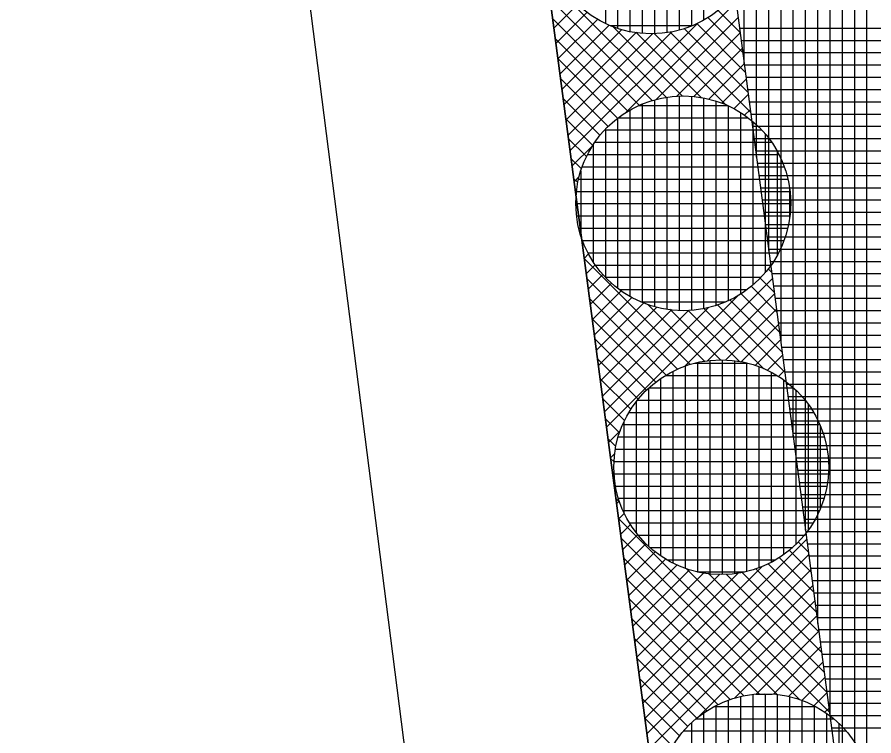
# Model space of a CAD drawing. Extents: x -565346 to -564154, y -1097386 to -1095620.
# Drawn here: x -564334.17 to -564320.22, y -1096035.84 to -1096024.13 of the extents above; entities that cross this region are included whole.
import ezdxf

# ---------------------------------------------------------------- set-up
doc = ezdxf.new("R2010")
doc.units = 0
for name, color, linetype in [('Vrstva 1', 7, 'Continuous'), ('Vrstva 41', 7, 'Continuous'), ('Vrstva 42', 7, 'Continuous'), ('Vrstva 43', 7, 'Continuous'), ('Vrstva 44', 7, 'Continuous')]:
    doc.layers.add(name, color=color, linetype=linetype)

msp = doc.modelspace()

# ---------------------------------------------------------------- linework, layer by layer
at = {"layer": 'Vrstva 1'}
for p, q in [((-564325.85, -1096051.81), (-564332.32, -1096000.98)), ((-564327.79, -1096006.41), (-564321.97, -1096050.57))]:
    msp.add_line(p, q, dxfattribs=at)
at = {"layer": 'Vrstva 41'}
msp.add_lwpolyline([(-564213.14, -1096212.119), (-564215.677, -1096213.942), (-564248.76, -1096171.14), (-564286.49, -1096118.78), (-564303.06, -1096086.2), (-564321.97, -1096050.57), (-564327.79, -1096006.41), (-564332.63, -1095955.35), (-564334.17, -1095918.36), (-564331.082, -1095918.814), (-564329.607, -1095955.228), (-564324.705, -1096006.855), (-564319.072, -1096049.639), (-564283.916, -1096117.222), (-564246.344, -1096169.361)], close=True, dxfattribs=at)
at = {"layer": 'Vrstva 42'}
for p, q in [((-564325.538, -1096023.501), (-564323.6, -1096025.438)), ((-564325.495, -1096023.826), (-564323.83, -1096025.491)), ((-564325.043, -1096023.926), (-564325.431, -1096024.313)), ((-564322.462, -1096023.89), (-564324.259, -1096025.687)), ((-564324.891, -1096024.056), (-564325.398, -1096024.563)), ((-564322.755, -1096024.021), (-564322.398, -1096024.377)), ((-564325.452, -1096024.152), (-564324.038, -1096025.566)), ((-564324.721, -1096024.169), (-564325.365, -1096024.813)), ((-564323.083, -1096024.228), (-564325.167, -1096026.312)), ((-564322.429, -1096024.14), (-564323.761, -1096025.472)), ((-564323.103, -1096024.238), (-564322.312, -1096025.029)), ((-564322.92, -1096024.138), (-564322.355, -1096024.703)), ((-564324.531, -1096024.262), (-564325.332, -1096025.063)), ((-564324.322, -1096024.335), (-564325.299, -1096025.312)), ((-564324.083, -1096024.379), (-564325.266, -1096025.562)), ((-564323.508, -1096024.37), (-564325.2, -1096026.062)), ((-564324.469, -1096024.286), (-564323.34, -1096025.415)), ((-564324.095, -1096024.378), (-564323.032, -1096025.441)), ((-564323.533, -1096024.374), (-564322.226, -1096025.68)), ((-564322.396, -1096024.39), (-564323.426, -1096025.42)), ((-564323.305, -1096024.319), (-564322.269, -1096025.355)), ((-564325.409, -1096024.478), (-564324.223, -1096025.664)), ((-564323.824, -1096024.403), (-564325.233, -1096025.812)), ((-564323.789, -1096024.401), (-564322.632, -1096025.557)), ((-564322.363, -1096024.64), (-564323.147, -1096025.424)), ((-564325.366, -1096024.804), (-564324.391, -1096025.779)), ((-564322.331, -1096024.89), (-564322.907, -1096025.466)), ((-564325.323, -1096025.13), (-564324.542, -1096025.911)), ((-564322.298, -1096025.14), (-564322.692, -1096025.534)), ((-564325.28, -1096025.455), (-564324.677, -1096026.058)), ((-564322.265, -1096025.39), (-564322.498, -1096025.623)), ((-564322.232, -1096025.64), (-564322.322, -1096025.73)), ((-564325.237, -1096025.781), (-564324.796, -1096026.222)), ((-564325.194, -1096026.107), (-564324.898, -1096026.403)), ((-564324.801, -1096026.229), (-564325.134, -1096026.562)), ((-564325.151, -1096026.433), (-564324.981, -1096026.603)), ((-564325.108, -1096026.758), (-564325.04, -1096026.827)), ((-564325.016, -1096026.727), (-564325.101, -1096026.812)), ((-564324.979, -1096027.736), (-564324.974, -1096027.741)), ((-564324.954, -1096027.796), (-564324.969, -1096027.812)), ((-564324.865, -1096027.99), (-564324.936, -1096028.061)), ((-564324.936, -1096028.062), (-564323.208, -1096029.79)), ((-564324.758, -1096028.166), (-564324.904, -1096028.311)), ((-564321.939, -1096028.231), (-564321.883, -1096028.286)), ((-564324.894, -1096028.387), (-564323.416, -1096029.865)), ((-564324.633, -1096028.324), (-564324.871, -1096028.561)), ((-564321.87, -1096028.389), (-564323.303, -1096029.822)), ((-564322.071, -1096028.382), (-564321.84, -1096028.612)), ((-564324.493, -1096028.466), (-564324.838, -1096028.811)), ((-564322.218, -1096028.517), (-564321.798, -1096028.938)), ((-564324.851, -1096028.713), (-564323.601, -1096029.962)), ((-564324.335, -1096028.592), (-564324.805, -1096029.061)), ((-564324.16, -1096028.7), (-564324.772, -1096029.311)), ((-564322.434, -1096028.67), (-564324.574, -1096030.81)), ((-564321.837, -1096028.639), (-564322.929, -1096029.73)), ((-564322.382, -1096028.636), (-564321.755, -1096029.263)), ((-564323.967, -1096028.789), (-564324.739, -1096029.561)), ((-564323.753, -1096028.858), (-564324.706, -1096029.811)), ((-564322.909, -1096028.862), (-564324.607, -1096030.56)), ((-564323.901, -1096028.814), (-564322.977, -1096029.738)), ((-564322.763, -1096028.821), (-564321.669, -1096029.915)), ((-564322.563, -1096028.738), (-564321.712, -1096029.589)), ((-564323.507, -1096028.895), (-564324.673, -1096030.061)), ((-564323.239, -1096028.909), (-564324.64, -1096030.311)), ((-564323.541, -1096028.891), (-564322.718, -1096029.715)), ((-564323.24, -1096028.909), (-564322.408, -1096029.741)), ((-564322.987, -1096028.88), (-564322.008, -1096029.859)), ((-564321.804, -1096028.889), (-564322.633, -1096029.718)), ((-564324.808, -1096029.039), (-564323.769, -1096030.077)), ((-564321.771, -1096029.139), (-564322.378, -1096029.746)), ((-564324.765, -1096029.365), (-564323.92, -1096030.209)), ((-564321.738, -1096029.389), (-564322.153, -1096029.804)), ((-564324.722, -1096029.69), (-564324.056, -1096030.356)), ((-564321.705, -1096029.639), (-564321.952, -1096029.885)), ((-564321.672, -1096029.888), (-564321.77, -1096029.986)), ((-564324.679, -1096030.016), (-564324.175, -1096030.52)), ((-564324.636, -1096030.342), (-564324.277, -1096030.701)), ((-564324.593, -1096030.668), (-564324.36, -1096030.901)), ((-564324.346, -1096030.865), (-564324.541, -1096031.06)), ((-564324.55, -1096030.994), (-564324.42, -1096031.124)), ((-564324.438, -1096031.239), (-564324.508, -1096031.31)), ((-564324.507, -1096031.319), (-564324.449, -1096031.377)), ((-564324.45, -1096031.535), (-564324.475, -1096031.56)), ((-564324.464, -1096031.645), (-564324.441, -1096031.669)), ((-564324.422, -1096031.79), (-564324.442, -1096031.81)), ((-564324.421, -1096031.971), (-564324.356, -1096032.036)), ((-564324.364, -1096032.015), (-564324.41, -1096032.06)), ((-564324.378, -1096032.297), (-564321.424, -1096035.251)), ((-564324.283, -1096032.216), (-564324.377, -1096032.31)), ((-564324.182, -1096032.398), (-564324.344, -1096032.56)), ((-564324.335, -1096032.622), (-564321.791, -1096035.167)), ((-564324.063, -1096032.562), (-564324.311, -1096032.81)), ((-564323.929, -1096032.71), (-564324.278, -1096033.06)), ((-564321.31, -1096032.638), (-564323.981, -1096035.309)), ((-564321.449, -1096032.68), (-564321.283, -1096032.846)), ((-564323.778, -1096032.843), (-564324.245, -1096033.309)), ((-564321.277, -1096032.888), (-564323.948, -1096035.559)), ((-564321.596, -1096032.816), (-564321.24, -1096033.172)), ((-564324.292, -1096032.948), (-564322.082, -1096035.159)), ((-564323.611, -1096032.959), (-564324.212, -1096033.559)), ((-564321.941, -1096033.037), (-564321.154, -1096033.824)), ((-564321.76, -1096032.935), (-564321.197, -1096033.498)), ((-564323.427, -1096033.057), (-564324.179, -1096033.809)), ((-564323.221, -1096033.134), (-564324.146, -1096034.059)), ((-564322.988, -1096033.184), (-564324.113, -1096034.309)), ((-564322.035, -1096033.079), (-564324.014, -1096035.059)), ((-564321.245, -1096033.138), (-564323.915, -1096035.809)), ((-564323.276, -1096033.116), (-564320.94, -1096035.452)), ((-564322.364, -1096033.18), (-564321.069, -1096034.475)), ((-564322.141, -1096033.12), (-564321.111, -1096034.149)), ((-564324.25, -1096033.274), (-564322.335, -1096035.188)), ((-564322.732, -1096033.211), (-564324.08, -1096034.559)), ((-564322.428, -1096033.19), (-564324.047, -1096034.809)), ((-564322.918, -1096033.192), (-564320.983, -1096035.127)), ((-564322.617, -1096033.209), (-564321.026, -1096034.801)), ((-564321.212, -1096033.388), (-564323.883, -1096036.058)), ((-564324.207, -1096033.6), (-564322.558, -1096035.249)), ((-564321.179, -1096033.638), (-564323.057, -1096035.516)), ((-564324.164, -1096033.926), (-564322.758, -1096035.331)), ((-564321.146, -1096033.887), (-564322.485, -1096035.226)), ((-564321.113, -1096034.137), (-564322.137, -1096035.162)), ((-564324.121, -1096034.251), (-564322.939, -1096035.433)), ((-564321.08, -1096034.387), (-564321.854, -1096035.162)), ((-564324.078, -1096034.577), (-564323.102, -1096035.553)), ((-564321.047, -1096034.637), (-564321.608, -1096035.198)), ((-564324.035, -1096034.903), (-564323.249, -1096035.688)), ((-564321.014, -1096034.887), (-564321.391, -1096035.264)), ((-564320.981, -1096035.137), (-564321.194, -1096035.35)), ((-564323.992, -1096035.229), (-564323.381, -1096035.84)), ((-564320.948, -1096035.387), (-564321.016, -1096035.455)), ((-564323.949, -1096035.554), (-564323.496, -1096036.007))]:
    msp.add_line(p, q, dxfattribs=at)
at = {"layer": 'Vrstva 43'}
for p, q in [((-564322.33, -1096024.894), (-564322.33, -1095956.334)), ((-564322.13, -1096026.413), (-564322.13, -1095957.573)), ((-564321.93, -1096027.932), (-564321.93, -1095958.813)), ((-564321.73, -1096029.451), (-564321.73, -1095960.052)), ((-564321.53, -1096030.97), (-564321.53, -1095961.291)), ((-564321.33, -1096032.489), (-564321.33, -1095962.531)), ((-564321.13, -1096034.008), (-564321.13, -1095963.77)), ((-564320.93, -1096035.527), (-564320.93, -1095965.009)), ((-564320.73, -1096037.046), (-564320.73, -1095966.249)), ((-564320.53, -1096038.565), (-564320.53, -1095967.488)), ((-564320.33, -1096040.084), (-564320.33, -1095968.727)), ((-564322.407, -1096024.31), (-564315.346, -1096024.31)), ((-564322.381, -1096024.51), (-564315.319, -1096024.51)), ((-564322.354, -1096024.71), (-564315.293, -1096024.71)), ((-564322.328, -1096024.91), (-564315.267, -1096024.91)), ((-564322.302, -1096025.11), (-564315.24, -1096025.11)), ((-564322.275, -1096025.31), (-564315.214, -1096025.31)), ((-564322.249, -1096025.51), (-564315.188, -1096025.51)), ((-564322.223, -1096025.71), (-564315.161, -1096025.71)), ((-564322.196, -1096025.91), (-564315.135, -1096025.91)), ((-564322.17, -1096026.11), (-564315.109, -1096026.11)), ((-564322.144, -1096026.31), (-564315.082, -1096026.31)), ((-564322.117, -1096026.51), (-564315.056, -1096026.51)), ((-564322.091, -1096026.71), (-564315.03, -1096026.71)), ((-564322.065, -1096026.91), (-564315.004, -1096026.91)), ((-564322.038, -1096027.11), (-564314.977, -1096027.11)), ((-564322.012, -1096027.31), (-564314.951, -1096027.31)), ((-564321.986, -1096027.51), (-564314.925, -1096027.51)), ((-564321.959, -1096027.71), (-564314.898, -1096027.71)), ((-564321.933, -1096027.91), (-564314.872, -1096027.91)), ((-564321.907, -1096028.11), (-564314.846, -1096028.11)), ((-564321.88, -1096028.31), (-564314.819, -1096028.31)), ((-564321.854, -1096028.51), (-564314.793, -1096028.51)), ((-564321.828, -1096028.71), (-564314.767, -1096028.71)), ((-564321.801, -1096028.91), (-564314.74, -1096028.91)), ((-564321.775, -1096029.11), (-564314.714, -1096029.11)), ((-564321.749, -1096029.31), (-564314.688, -1096029.31)), ((-564321.722, -1096029.51), (-564314.661, -1096029.51)), ((-564321.696, -1096029.71), (-564314.635, -1096029.71)), ((-564321.67, -1096029.91), (-564314.609, -1096029.91)), ((-564321.643, -1096030.11), (-564314.582, -1096030.11)), ((-564321.617, -1096030.31), (-564314.556, -1096030.31)), ((-564321.591, -1096030.51), (-564314.53, -1096030.51)), ((-564321.564, -1096030.71), (-564314.503, -1096030.71)), ((-564321.538, -1096030.91), (-564314.477, -1096030.91)), ((-564321.512, -1096031.11), (-564314.451, -1096031.11)), ((-564321.485, -1096031.31), (-564314.424, -1096031.31)), ((-564321.459, -1096031.51), (-564314.398, -1096031.51)), ((-564321.433, -1096031.71), (-564314.372, -1096031.71)), ((-564321.406, -1096031.91), (-564314.345, -1096031.91)), ((-564321.38, -1096032.11), (-564314.319, -1096032.11)), ((-564321.354, -1096032.31), (-564314.293, -1096032.31)), ((-564321.327, -1096032.51), (-564314.266, -1096032.51)), ((-564321.301, -1096032.71), (-564314.24, -1096032.71)), ((-564321.275, -1096032.91), (-564314.214, -1096032.91)), ((-564321.248, -1096033.11), (-564314.187, -1096033.11)), ((-564321.222, -1096033.31), (-564314.161, -1096033.31)), ((-564321.196, -1096033.51), (-564314.135, -1096033.51)), ((-564321.169, -1096033.71), (-564314.108, -1096033.71)), ((-564321.143, -1096033.91), (-564314.082, -1096033.91)), ((-564321.117, -1096034.11), (-564314.056, -1096034.11)), ((-564321.09, -1096034.31), (-564314.029, -1096034.31)), ((-564321.064, -1096034.51), (-564314.003, -1096034.51)), ((-564321.038, -1096034.71), (-564313.977, -1096034.71)), ((-564321.011, -1096034.91), (-564313.95, -1096034.91)), ((-564320.985, -1096035.11), (-564313.924, -1096035.11)), ((-564320.959, -1096035.31), (-564313.898, -1096035.31)), ((-564320.932, -1096035.51), (-564313.871, -1096035.51)), ((-564320.906, -1096035.71), (-564313.845, -1096035.71))]:
    msp.add_line(p, q, dxfattribs=at)
msp.add_lwpolyline([(-564324.705, -1096006.855), (-564319.072, -1096049.639), (-564283.916, -1096117.222), (-564246.344, -1096169.361), (-564213.14, -1096212.119), (-564215.677, -1096213.942), (-564204.005, -1096230.182), (-564201.974, -1096228.723), (-564199.442, -1096232.246), (-564186.765, -1096266.582), (-564180.797, -1096301.38)], dxfattribs=at)
at = {"layer": 'Vrstva 44'}
for p, q in [((-564323.79, -1096020.906), (-564323.79, -1096024.401)), ((-564324.39, -1096020.994), (-564324.39, -1096024.314)), ((-564324.19, -1096020.94), (-564324.19, -1096024.368)), ((-564323.99, -1096020.91), (-564323.99, -1096024.396)), ((-564323.59, -1096020.924), (-564323.59, -1096024.384)), ((-564323.39, -1096020.965), (-564323.39, -1096024.344)), ((-564323.19, -1096021.031), (-564323.19, -1096024.276)), ((-564324.59, -1096021.073), (-564324.59, -1096024.234)), ((-564322.99, -1096021.127), (-564322.99, -1096024.18)), ((-564324.512, -1096024.27), (-564323.176, -1096024.27)), ((-564323.79, -1096025.478), (-564323.79, -1096028.849)), ((-564323.59, -1096025.436), (-564323.59, -1096028.891)), ((-564323.39, -1096025.417), (-564323.39, -1096028.912)), ((-564323.19, -1096025.421), (-564323.19, -1096028.908)), ((-564322.99, -1096025.447), (-564322.99, -1096028.88)), ((-564322.79, -1096025.497), (-564322.79, -1096028.829)), ((-564324.19, -1096025.646), (-564324.19, -1096028.681)), ((-564324.04, -1096025.57), (-564322.603, -1096025.57)), ((-564323.99, -1096025.548), (-564323.99, -1096028.78)), ((-564322.59, -1096025.576), (-564322.59, -1096028.752)), ((-564324.39, -1096025.778), (-564324.39, -1096028.549)), ((-564324.379, -1096025.77), (-564322.267, -1096025.77)), ((-564322.39, -1096025.684), (-564322.39, -1096028.644)), ((-564322.19, -1096025.831), (-564322.19, -1096028.496)), ((-564324.599, -1096025.97), (-564322.045, -1096025.97)), ((-564324.59, -1096025.96), (-564324.59, -1096028.367)), ((-564321.99, -1096026.03), (-564321.99, -1096028.296)), ((-564324.761, -1096026.17), (-564321.882, -1096026.17)), ((-564324.79, -1096026.215), (-564324.79, -1096028.113)), ((-564321.79, -1096026.318), (-564321.79, -1096028.006)), ((-564324.88, -1096026.37), (-564321.764, -1096026.37)), ((-564324.968, -1096026.57), (-564321.678, -1096026.57)), ((-564324.99, -1096026.641), (-564324.99, -1096027.688)), ((-564325.026, -1096026.77), (-564321.618, -1096026.77)), ((-564325.059, -1096026.97), (-564321.584, -1096026.97)), ((-564321.59, -1096026.921), (-564321.59, -1096027.403)), ((-564325.07, -1096027.17), (-564321.574, -1096027.17)), ((-564325.059, -1096027.37), (-564321.586, -1096027.37)), ((-564325.024, -1096027.57), (-564321.621, -1096027.57)), ((-564324.962, -1096027.77), (-564321.681, -1096027.77)), ((-564324.873, -1096027.97), (-564321.771, -1096027.97)), ((-564324.754, -1096028.17), (-564321.892, -1096028.17)), ((-564324.587, -1096028.37), (-564322.056, -1096028.37)), ((-564324.36, -1096028.57), (-564322.281, -1096028.57)), ((-564324.013, -1096028.77), (-564322.632, -1096028.77)), ((-564323.29, -1096029.817), (-564323.29, -1096033.11)), ((-564323.137, -1096029.77), (-564322.271, -1096029.77)), ((-564323.09, -1096029.759), (-564323.09, -1096033.17)), ((-564322.89, -1096029.725), (-564322.89, -1096033.203)), ((-564322.69, -1096029.714), (-564322.69, -1096033.212)), ((-564322.49, -1096029.728), (-564322.49, -1096033.199)), ((-564322.29, -1096029.765), (-564322.29, -1096033.163)), ((-564322.09, -1096029.827), (-564322.09, -1096033.103)), ((-564323.613, -1096029.97), (-564321.795, -1096029.97)), ((-564323.49, -1096029.901), (-564323.49, -1096033.026)), ((-564321.89, -1096029.915), (-564321.89, -1096033.012)), ((-564323.69, -1096030.021), (-564323.69, -1096032.907)), ((-564321.69, -1096030.039), (-564321.69, -1096032.889)), ((-564323.89, -1096030.179), (-564323.89, -1096032.748)), ((-564323.88, -1096030.17), (-564321.527, -1096030.17)), ((-564321.49, -1096030.204), (-564321.49, -1096032.723)), ((-564324.066, -1096030.37), (-564321.339, -1096030.37)), ((-564324.09, -1096030.4), (-564324.09, -1096032.528)), ((-564321.29, -1096030.434), (-564321.29, -1096032.495)), ((-564324.207, -1096030.57), (-564321.2, -1096030.57)), ((-564324.308, -1096030.77), (-564321.096, -1096030.77)), ((-564324.29, -1096030.727), (-564324.29, -1096032.199)), ((-564321.09, -1096030.787), (-564321.09, -1096032.138)), ((-564324.38, -1096030.97), (-564321.026, -1096030.97)), ((-564324.427, -1096031.17), (-564320.98, -1096031.17)), ((-564324.45, -1096031.37), (-564320.957, -1096031.37)), ((-564324.448, -1096031.57), (-564320.957, -1096031.57)), ((-564324.424, -1096031.77), (-564320.981, -1096031.77)), ((-564324.376, -1096031.97), (-564321.03, -1096031.97)), ((-564324.303, -1096032.17), (-564321.104, -1096032.17)), ((-564324.198, -1096032.37), (-564321.206, -1096032.37)), ((-564324.057, -1096032.57), (-564321.349, -1096032.57)), ((-564323.865, -1096032.77), (-564321.539, -1096032.77)), ((-564323.59, -1096032.97), (-564321.814, -1096032.97)), ((-564323.091, -1096033.17), (-564322.322, -1096033.17)), ((-564322.59, -1096035.26), (-564322.59, -1096038.547)), ((-564322.39, -1096035.202), (-564322.39, -1096038.608)), ((-564322.19, -1096035.167), (-564322.19, -1096038.642)), ((-564322.138, -1096035.16), (-564321.872, -1096035.16)), ((-564321.99, -1096035.155), (-564321.99, -1096038.652)), ((-564321.79, -1096035.166), (-564321.79, -1096038.64)), ((-564321.59, -1096035.202), (-564321.59, -1096038.605)), ((-564321.39, -1096035.263), (-564321.39, -1096038.547)), ((-564322.813, -1096035.36), (-564321.169, -1096035.36)), ((-564322.79, -1096035.347), (-564322.79, -1096038.461)), ((-564321.19, -1096035.35), (-564321.19, -1096038.457)), ((-564322.99, -1096035.468), (-564322.99, -1096038.34)), ((-564320.99, -1096035.471), (-564320.99, -1096038.336)), ((-564323.19, -1096035.628), (-564323.19, -1096038.179)), ((-564323.11, -1096035.56), (-564320.873, -1096035.56)), ((-564320.79, -1096035.634), (-564320.79, -1096038.173)), ((-564323.316, -1096035.76), (-564320.67, -1096035.76))]:
    msp.add_line(p, q, dxfattribs=at)
for centre in [(-564323.842, -1096022.654), (-564323.322, -1096027.164), (-564322.703, -1096031.464), (-564321.993, -1096036.904)]:
    msp.add_circle(centre, 1.75, dxfattribs=at)

doc.saveas('drawing.dxf')
